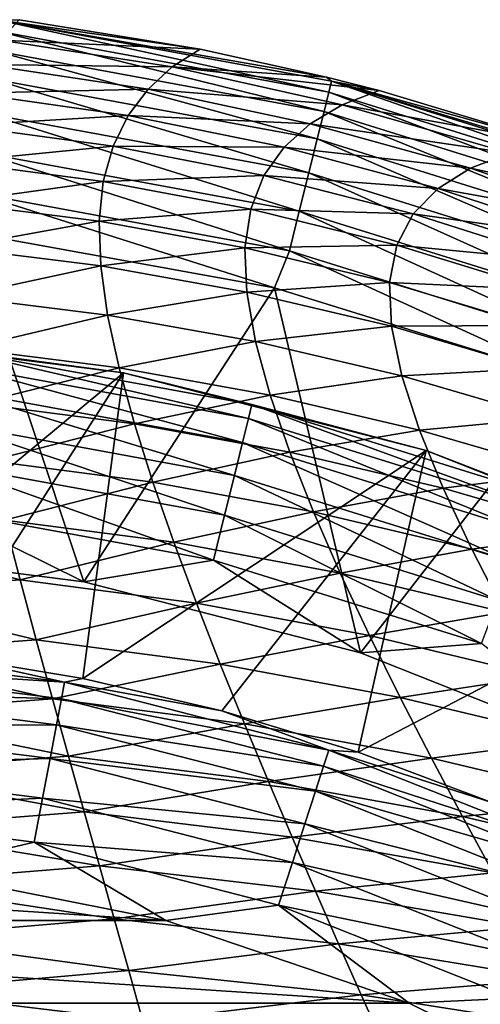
# Model space of a CAD drawing. Header units: metres. Extents: x -92 to 264, y -100 to 50.
# Tile 588 of 721: x 201.67 to 203.79, y 26.85 to 31.38. Entities that reach past the tile are written whole.
import ezdxf

# ---------------------------------------------------------------- set-up
doc = ezdxf.new("R2010")
doc.units = ezdxf.units.M
doc.layers.add('solid_21062050_01', color=7, linetype='CONTINUOUS')

msp = doc.modelspace()

# ---------------------------------------------------------------- linework, layer by layer
at = {"layer": 'solid_21062050_01'}
for points in [[(201.557693, 31.327854, 0.646536), (201.563934, 31.378498, 0.836088), (203.091995, 31.045925, 0.646536)], [(201.563934, 31.378498, 0.836088), (201.665939, 31.379185, 1.012797), (202.499878, 31.243078, 1.013003)], [(201.563934, 31.378498, 0.836088), (202.499878, 31.243078, 1.013003), (203.081833, 31.114756, 1.01325)], [(203.104309, 31.095446, 0.836088), (201.563934, 31.378498, 0.836088), (203.081833, 31.114756, 1.01325)], [(203.091995, 31.045925, 0.646536), (201.563934, 31.378498, 0.836088), (203.104309, 31.095446, 0.836088)], [(202.499878, 31.243078, 1.013003), (201.665939, 31.379185, 1.012797), (201.579056, 31.28557, 8.251361)], [(201.557693, 31.327854, 0.646536), (203.069855, 30.957071, 0.463465), (201.546494, 31.236973, 0.463465)], [(201.557693, 31.327854, 0.646536), (203.091995, 31.045925, 0.646536), (203.069855, 30.957071, 0.463465)], [(202.370667, 31.161528, 8.254565), (201.579056, 31.28557, 8.251361), (201.504272, 31.172487, 15.178309)], [(202.370667, 31.161528, 8.254565), (202.499878, 31.243078, 1.013003), (201.579056, 31.28557, 8.251361)], [(201.546494, 31.236973, 0.463465), (203.038422, 30.83086, 0.299665), (201.530563, 31.107887, 0.299665)], [(201.546494, 31.236973, 0.463465), (203.069855, 30.957071, 0.463465), (203.038422, 30.83086, 0.299665)], [(203.081833, 31.114756, 1.01325), (202.499878, 31.243078, 1.013003), (202.370667, 31.161528, 8.254565)], [(202.259186, 31.059505, 15.185048), (201.504272, 31.172487, 15.178309), (201.443146, 31.041096, 21.794914)], [(202.259186, 31.059505, 15.185048), (202.370667, 31.161528, 8.254565), (201.504272, 31.172487, 15.178309)], [(203.15358, 30.987799, 8.260476), (202.370667, 31.161528, 8.254565), (202.259186, 31.059505, 15.185048)], [(203.324356, 31.052967, 1.013376), (203.081833, 31.114756, 1.01325), (202.370667, 31.161528, 8.254565)], [(203.15358, 30.987799, 8.260476), (203.324356, 31.052967, 1.013376), (202.370667, 31.161528, 8.254565)], [(201.530563, 31.107887, 0.299665), (202.999496, 30.674349, 0.166511), (201.510849, 30.947817, 0.166511)], [(201.530563, 31.107887, 0.299665), (203.038422, 30.83086, 0.299665), (202.999496, 30.674349, 0.166511)], [(203.104309, 31.095446, 0.836088), (203.081833, 31.114756, 1.01325), (203.324356, 31.052967, 1.013376)], [(203.091995, 31.045925, 0.646536), (203.104309, 31.095446, 0.836088), (204.58168, 30.581358, 0.646536)], [(203.104309, 31.095446, 0.836088), (203.324356, 31.052967, 1.013376), (204.134628, 30.80979, 1.013871)], [(203.104309, 31.095446, 0.836088), (204.134628, 30.80979, 1.013871), (204.568756, 30.655285, 1.014194)], [(204.59993, 30.629009, 0.836088), (203.104309, 31.095446, 0.836088), (204.568756, 30.655285, 1.014194)], [(204.58168, 30.581358, 0.646536), (203.104309, 31.095446, 0.836088), (204.59993, 30.629009, 0.836088)], [(202.167709, 30.937784, 21.806137), (202.259186, 31.059505, 15.185048), (201.443146, 31.041096, 21.794914)], [(203.006622, 30.900562, 15.197371), (202.259186, 31.059505, 15.185048), (202.167709, 30.937784, 21.806137)], [(203.006622, 30.900562, 15.197371), (203.15358, 30.987799, 8.260476), (202.259186, 31.059505, 15.185048)], [(204.134628, 30.80979, 1.013871), (203.324356, 31.052967, 1.013376), (203.15358, 30.987799, 8.260476)], [(202.167709, 30.937784, 21.806137), (201.443146, 31.041096, 21.794914), (201.397095, 30.892036, 28.113373)], [(203.091995, 31.045925, 0.646536), (204.548874, 30.495869, 0.463465), (203.069855, 30.957071, 0.463465)], [(203.091995, 31.045925, 0.646536), (204.58168, 30.581358, 0.646536), (204.548874, 30.495869, 0.463465)], [(203.925064, 30.764683, 8.26562), (203.15358, 30.987799, 8.260476), (203.006622, 30.900562, 15.197371)], [(203.069855, 30.957071, 0.463465), (204.502304, 30.374434, 0.299665), (203.038422, 30.83086, 0.299665)], [(203.069855, 30.957071, 0.463465), (204.548874, 30.495869, 0.463465), (204.502304, 30.374434, 0.299665)], [(203.925064, 30.764683, 8.26562), (204.134628, 30.80979, 1.013871), (203.15358, 30.987799, 8.260476)], [(202.098251, 30.796652, 28.130054), (202.167709, 30.937784, 21.806137), (201.397095, 30.892036, 28.113373)], [(201.510849, 30.947817, 0.166511), (202.955765, 30.498446, 0.071481), (201.488724, 30.767923, 0.071481)], [(201.510849, 30.947817, 0.166511), (202.999496, 30.674349, 0.166511), (202.955765, 30.498446, 0.071481)], [(202.88559, 30.791782, 21.826021), (202.167709, 30.937784, 21.806137), (202.098251, 30.796652, 28.130054)], [(202.88559, 30.791782, 21.826021), (203.006622, 30.900562, 15.197371), (202.167709, 30.937784, 21.806137)], [(202.098251, 30.796652, 28.130054), (201.397095, 30.892036, 28.113373), (201.367508, 30.724493, 34.175957)], [(203.744476, 30.695637, 15.208389), (203.006622, 30.900562, 15.197371), (202.88559, 30.791782, 21.826021)], [(203.744476, 30.695637, 15.208389), (203.925064, 30.764683, 8.26562), (203.006622, 30.900562, 15.197371)], [(203.038422, 30.83086, 0.299665), (204.444611, 30.223829, 0.166511), (202.999496, 30.674349, 0.166511)], [(203.038422, 30.83086, 0.299665), (204.502304, 30.374434, 0.299665), (204.444611, 30.223829, 0.166511)], [(202.052872, 30.634975, 34.198082), (202.098251, 30.796652, 28.130054), (201.367508, 30.724493, 34.175957)], [(202.793228, 30.661295, 28.158619), (202.098251, 30.796652, 28.130054), (202.052872, 30.634975, 34.198082)], [(202.793228, 30.661295, 28.158619), (202.88559, 30.791782, 21.826021), (202.098251, 30.796652, 28.130054)], [(203.595261, 30.602833, 21.844559), (202.88559, 30.791782, 21.826021), (202.793228, 30.661295, 28.158619)], [(203.595261, 30.602833, 21.844559), (203.744476, 30.695637, 15.208389), (202.88559, 30.791782, 21.826021)], [(201.488724, 30.767923, 0.071481), (202.910294, 30.315533, 0.016851), (201.465683, 30.580856, 0.016851)], [(201.488724, 30.767923, 0.071481), (202.955765, 30.498446, 0.071481), (202.910294, 30.315533, 0.016851)], [(204.682281, 30.492422, 8.272046), (203.925064, 30.764683, 8.26562), (203.744476, 30.695637, 15.208389)], [(202.052872, 30.634975, 34.198082), (201.367508, 30.724493, 34.175957), (201.35582, 30.537401, 40.030022)], [(204.47052, 30.444559, 15.222138), (203.744476, 30.695637, 15.208389), (203.595261, 30.602833, 21.844559)], [(204.47052, 30.444559, 15.222138), (204.682281, 30.492422, 8.272046), (203.744476, 30.695637, 15.208389)], [(202.732269, 30.50757, 34.235046), (202.793228, 30.661295, 28.158619), (202.052872, 30.634975, 34.198082)], [(203.480927, 30.485577, 28.186171), (202.793228, 30.661295, 28.158619), (202.732269, 30.50757, 34.235046)], [(203.480927, 30.485577, 28.186171), (203.595261, 30.602833, 21.844559), (202.793228, 30.661295, 28.158619)], [(202.999496, 30.674349, 0.166511), (204.379822, 30.054558, 0.071481), (202.955765, 30.498446, 0.071481)], [(202.999496, 30.674349, 0.166511), (204.444611, 30.223829, 0.166511), (204.379822, 30.054558, 0.071481)], [(202.033585, 30.451382, 40.056385), (202.052872, 30.634975, 34.198082), (201.35582, 30.537401, 40.030022)], [(202.732269, 30.50757, 34.235046), (202.052872, 30.634975, 34.198082), (202.033585, 30.451382, 40.056385)], [(204.295059, 30.370403, 21.867554), (203.595261, 30.602833, 21.844559), (203.480927, 30.485577, 28.186171)], [(204.295059, 30.370403, 21.867554), (204.47052, 30.444559, 15.222138), (203.595261, 30.602833, 21.844559)], [(201.465683, 30.580856, 0.016851), (202.841415, 30.144192), (201.426178, 30.401491)], [(201.465683, 30.580856, 0.016851), (202.910294, 30.315533, 0.016851), (202.841415, 30.144192)], [(202.033585, 30.451382, 40.056385), (201.35582, 30.537401, 40.030022), (201.362549, 30.330494, 45.706711)], [(202.705429, 30.328844, 40.099773), (202.732269, 30.50757, 34.235046), (202.033585, 30.451382, 40.056385)], [(203.404968, 30.341866, 34.271229), (202.732269, 30.50757, 34.235046), (202.705429, 30.328844, 40.099773)], [(203.404968, 30.341866, 34.271229), (203.480927, 30.485577, 28.186171), (202.732269, 30.50757, 34.235046)], [(202.955765, 30.498446, 0.071481), (204.312439, 29.878542, 0.016851), (202.910294, 30.315533, 0.016851)], [(202.955765, 30.498446, 0.071481), (204.379822, 30.054558, 0.071481), (204.312439, 29.878542, 0.016851)], [(204.160217, 30.268652, 28.220112), (203.480927, 30.485577, 28.186171), (203.404968, 30.341866, 34.271229)], [(204.160217, 30.268652, 28.220112), (204.295059, 30.370403, 21.867554), (203.480927, 30.485577, 28.186171)], [(202.041183, 30.245485, 45.735146), (202.033585, 30.451382, 40.056385), (201.362549, 30.330494, 45.706711)], [(202.705429, 30.328844, 40.099773), (202.033585, 30.451382, 40.056385), (202.041183, 30.245485, 45.735146)], [(201.426178, 30.401491), (201.963333, 28.791904), (200.657867, 28.95682)], [(202.841415, 30.144192), (201.963333, 28.791904), (201.426178, 30.401491)], [(202.041183, 30.245485, 45.735146), (201.362549, 30.330494, 45.706711), (201.385818, 30.105726, 51.19149)], [(202.713776, 30.124594, 45.781654), (202.705429, 30.328844, 40.099773), (202.041183, 30.245485, 45.735146)], [(203.37088, 30.169485, 40.141983), (203.404968, 30.341866, 34.271229), (202.705429, 30.328844, 40.099773)], [(203.37088, 30.169485, 40.141983), (202.705429, 30.328844, 40.099773), (202.713776, 30.124594, 45.781654)], [(204.070251, 30.136778, 34.315544), (203.404968, 30.341866, 34.271229), (203.37088, 30.169485, 40.141983)], [(204.070251, 30.136778, 34.315544), (204.160217, 30.268652, 28.220112), (203.404968, 30.341866, 34.271229)], [(202.910294, 30.315533, 0.016851), (204.213348, 29.720556), (202.841415, 30.144192)], [(202.910294, 30.315533, 0.016851), (204.312439, 29.878542, 0.016851), (204.213348, 29.720556)], [(202.073013, 30.019625, 51.220261), (202.041183, 30.245485, 45.735146), (201.385818, 30.105726, 51.19149)], [(202.713776, 30.124594, 45.781654), (202.041183, 30.245485, 45.735146), (202.073013, 30.019625, 51.220261)], [(202.841415, 30.144192), (203.23793, 28.464626), (201.963333, 28.791904)], [(203.379944, 29.96776, 45.825676), (203.37088, 30.169485, 40.141983), (202.713776, 30.124594, 45.781654)], [(204.213348, 29.720556), (203.23793, 28.464626), (202.841415, 30.144192)], [(204.029419, 29.972055, 40.193424), (203.37088, 30.169485, 40.141983), (203.379944, 29.96776, 45.825676)], [(204.029419, 29.972055, 40.193424), (204.070251, 30.136778, 34.315544), (203.37088, 30.169485, 40.141983)], [(202.073013, 30.019625, 51.220261), (201.385818, 30.105726, 51.19149), (201.42334, 29.86545, 56.461868)], [(202.753769, 29.897642, 51.26725), (202.713776, 30.124594, 45.781654), (202.073013, 30.019625, 51.220261)], [(203.379944, 29.96776, 45.825676), (202.713776, 30.124594, 45.781654), (202.753769, 29.897642, 51.26725)], [(202.125824, 29.776609, 56.490009), (202.073013, 30.019625, 51.220261), (201.42334, 29.86545, 56.461868)], [(202.753769, 29.897642, 51.26725), (202.073013, 30.019625, 51.220261), (202.125824, 29.776609, 56.490009)], [(203.427765, 29.740067, 51.309879), (203.379944, 29.96776, 45.825676), (202.753769, 29.897642, 51.26725)], [(204.039276, 29.773645, 45.87912), (204.029419, 29.972055, 40.193424), (203.379944, 29.96776, 45.825676)], [(204.039276, 29.773645, 45.87912), (203.379944, 29.96776, 45.825676), (203.427765, 29.740067, 51.309879)], [(200.71936, 29.933992, -1.041631), (202.146759, 29.753672, -1.041631), (200.656647, 28.518436, -35.04163)], [(201.378998, 29.857042, -0.816342), (202.146759, 29.753672, -1.041631), (200.71936, 29.933992, -1.041631)], [(202.821152, 29.651369, 56.53603), (202.753769, 29.897642, 51.26725), (202.125824, 29.776609, 56.490009)], [(203.427765, 29.740067, 51.309879), (202.753769, 29.897642, 51.26725), (202.821152, 29.651369, 56.53603)], [(201.370941, 29.790693, -0.599173), (202.721878, 29.543123, -0.599173), (201.378998, 29.857042, -0.816342)], [(201.378998, 29.857042, -0.816342), (202.737885, 29.608017, -0.816342), (202.146759, 29.753672, -1.041631)], [(202.721878, 29.543123, -0.599173), (202.737885, 29.608017, -0.816342), (201.378998, 29.857042, -0.816342)], [(202.125824, 29.776609, 56.490009), (201.42334, 29.86545, 56.461868), (201.472794, 29.612017, 61.495342)], [(201.357178, 29.677387, -0.402698), (202.694565, 29.432302, -0.402698), (201.370941, 29.790693, -0.599173)], [(202.694565, 29.432302, -0.402698), (202.721878, 29.543123, -0.599173), (201.370941, 29.790693, -0.599173)], [(202.146759, 29.753672, -1.041631), (201.310471, 28.454039, -35.04163), (200.656647, 28.518436, -35.04163)], [(202.146759, 29.753672, -1.041631), (201.958694, 28.347017, -35.04163), (201.310471, 28.454039, -35.04163)], [(202.19635, 29.519249, 61.522675), (202.125824, 29.776609, 56.490009), (201.472794, 29.612017, 61.495342)], [(202.146759, 29.753672, -1.041631), (203.540283, 29.395872, -1.041631), (201.958694, 28.347017, -35.04163)], [(202.821152, 29.651369, 56.53603), (202.125824, 29.776609, 56.490009), (202.19635, 29.519249, 61.522675)], [(202.737885, 29.608017, -0.816342), (203.540283, 29.395872, -1.041631), (202.146759, 29.753672, -1.041631)], [(203.508972, 29.49045, 56.575676), (203.427765, 29.740067, 51.309879), (202.821152, 29.651369, 56.53603)], [(204.094482, 29.545565, 51.361477), (204.039276, 29.773645, 45.87912), (203.427765, 29.740067, 51.309879)], [(204.094482, 29.545565, 51.361477), (203.427765, 29.740067, 51.309879), (203.508972, 29.49045, 56.575676)], [(204.213348, 29.720556), (204.461288, 27.980227), (203.23793, 28.464626)], [(201.338425, 29.522976, -0.237061), (202.657349, 29.281277, -0.237061), (201.357178, 29.677387, -0.402698)], [(202.657349, 29.281277, -0.237061), (202.694565, 29.432302, -0.402698), (201.357178, 29.677387, -0.402698)], [(202.911636, 29.389156, 61.567459), (202.821152, 29.651369, 56.53603), (202.19635, 29.519249, 61.522675)], [(203.508972, 29.49045, 56.575676), (202.821152, 29.651369, 56.53603), (202.911636, 29.389156, 61.567459)], [(202.19635, 29.519249, 61.522675), (201.472794, 29.612017, 61.495342), (201.531891, 29.347795, 66.269676)], [(202.721878, 29.543123, -0.599173), (204.033142, 29.13452, -0.599173), (202.737885, 29.608017, -0.816342)], [(202.737885, 29.608017, -0.816342), (204.056839, 29.197012, -0.816342), (203.540283, 29.395872, -1.041631)], [(204.033142, 29.13452, -0.599173), (204.056839, 29.197012, -0.816342), (202.737885, 29.608017, -0.816342)], [(201.315659, 29.33543, -0.110815), (202.612137, 29.097843, -0.110815), (201.338425, 29.522976, -0.237061)], [(202.612137, 29.097843, -0.110815), (202.657349, 29.281277, -0.237061), (201.338425, 29.522976, -0.237061)], [(202.281357, 29.25038, 66.296799), (202.19635, 29.519249, 61.522675), (201.531891, 29.347795, 66.269676)], [(202.911636, 29.389156, 61.567459), (202.19635, 29.519249, 61.522675), (202.281357, 29.25038, 66.296799)], [(202.694565, 29.432302, -0.402698), (203.992661, 29.027798, -0.402698), (202.721878, 29.543123, -0.599173)], [(203.992661, 29.027798, -0.402698), (204.033142, 29.13452, -0.599173), (202.721878, 29.543123, -0.599173)], [(204.188614, 29.292593, 56.62355), (204.094482, 29.545565, 51.361477), (203.508972, 29.49045, 56.575676)], [(203.61821, 29.222952, 61.604141), (203.508972, 29.49045, 56.575676), (202.911636, 29.389156, 61.567459)], [(204.188614, 29.292593, 56.62355), (203.508972, 29.49045, 56.575676), (203.61821, 29.222952, 61.604141)], [(202.657349, 29.281277, -0.237061), (203.937515, 28.88236, -0.237061), (202.694565, 29.432302, -0.402698)], [(203.937515, 28.88236, -0.237061), (203.992661, 29.027798, -0.402698), (202.694565, 29.432302, -0.402698)], [(203.540283, 29.395872, -1.041631), (202.598526, 28.19783, -35.04163), (201.958694, 28.347017, -35.04163)], [(203.02095, 29.114416, 66.34127), (202.911636, 29.389156, 61.567459), (202.281357, 29.25038, 66.296799)], [(203.540283, 29.395872, -1.041631), (203.227234, 28.007114, -35.04163), (202.598526, 28.19783, -35.04163)], [(203.61821, 29.222952, 61.604141), (202.911636, 29.389156, 61.567459), (203.02095, 29.114416, 66.34127)], [(203.540283, 29.395872, -1.041631), (204.877975, 28.86624, -1.041631), (203.227234, 28.007114, -35.04163)], [(204.056839, 29.197012, -0.816342), (204.877975, 28.86624, -1.041631), (203.540283, 29.395872, -1.041631)], [(201.315659, 29.33543, -0.110815), (201.290039, 29.124435, -0.030477), (202.561264, 28.891474, -0.030477)], [(201.315659, 29.33543, -0.110815), (202.561264, 28.891474, -0.030477), (202.612137, 29.097843, -0.110815)], [(202.281357, 29.25038, 66.296799), (201.531891, 29.347795, 66.269676), (201.598343, 29.075882, 70.76992)], [(202.612137, 29.097843, -0.110815), (203.870514, 28.705715, -0.110815), (202.657349, 29.281277, -0.237061)], [(203.870514, 28.705715, -0.110815), (203.937515, 28.88236, -0.237061), (202.657349, 29.281277, -0.237061)], [(204.315231, 29.019514, 61.648392), (204.188614, 29.292593, 56.62355), (203.61821, 29.222952, 61.604141)], [(202.37767, 28.973541, 70.797867), (202.281357, 29.25038, 66.296799), (201.598343, 29.075882, 70.76992)], [(203.02095, 29.114416, 66.34127), (202.281357, 29.25038, 66.296799), (202.37767, 28.973541, 70.797867)], [(203.750122, 28.941647, 66.37661), (203.61821, 29.222952, 61.604141), (203.02095, 29.114416, 66.34127)], [(204.315231, 29.019514, 61.648392), (203.61821, 29.222952, 61.604141), (203.750122, 28.941647, 66.37661)], [(201.290039, 29.124435, -0.030477), (200.657867, 28.95682), (201.963333, 28.791904)], [(202.561264, 28.891474, -0.030477), (201.290039, 29.124435, -0.030477), (201.963333, 28.791904)], [(203.144958, 28.831247, 70.843697), (203.02095, 29.114416, 66.34127), (202.37767, 28.973541, 70.797867)], [(202.612137, 29.097843, -0.110815), (202.561264, 28.891474, -0.030477), (203.795151, 28.506981, -0.030477)], [(202.612137, 29.097843, -0.110815), (203.795151, 28.506981, -0.030477), (203.870514, 28.705715, -0.110815)], [(203.750122, 28.941647, 66.37661), (203.02095, 29.114416, 66.34127), (203.144958, 28.831247, 70.843697)], [(201.669907, 28.800158, 74.989235), (201.598343, 29.075882, 70.76992), (200.816223, 29.026104, 72.518661)], [(202.37767, 28.973541, 70.797867), (201.598343, 29.075882, 70.76992), (201.669907, 28.800158, 74.989235)], [(201.669907, 28.800158, 74.989235), (200.816223, 29.026104, 72.518661), (200.854279, 28.743502, 76.755028)], [(204.467941, 28.731142, 66.419296), (204.315231, 29.019514, 61.648392), (203.750122, 28.941647, 66.37661)], [(202.482162, 28.693043, 75.018944), (202.37767, 28.973541, 70.797867), (201.669907, 28.800158, 74.989235)], [(203.144958, 28.831247, 70.843697), (202.37767, 28.973541, 70.797867), (202.482162, 28.693043, 75.018944)], [(203.899536, 28.651278, 70.880302), (203.750122, 28.941647, 66.37661), (203.144958, 28.831247, 70.843697)], [(204.467941, 28.731142, 66.419296), (203.750122, 28.941647, 66.37661), (203.899536, 28.651278, 70.880302)], [(202.561264, 28.891474, -0.030477), (201.963333, 28.791904), (203.23793, 28.464626)], [(203.795151, 28.506981, -0.030477), (202.561264, 28.891474, -0.030477), (203.23793, 28.464626)], [(203.279602, 28.544483, 75.06781), (203.144958, 28.831247, 70.843697), (202.482162, 28.693043, 75.018944)], [(203.899536, 28.651278, 70.880302), (203.144958, 28.831247, 70.843697), (203.279602, 28.544483, 75.06781)], [(204.877975, 28.86624, -1.041631), (203.842117, 27.775688, -35.04163), (203.227234, 28.007114, -35.04163)], [(201.74437, 28.524549, 78.921188), (201.669907, 28.800158, 74.989235), (200.854279, 28.743502, 76.755028)], [(202.482162, 28.693043, 75.018944), (201.669907, 28.800158, 74.989235), (201.74437, 28.524549, 78.921188)], [(201.74437, 28.524549, 78.921188), (200.854279, 28.743502, 76.755028), (200.892639, 28.462284, 80.680862)], [(202.591736, 28.413225, 78.953461), (202.482162, 28.693043, 75.018944), (201.74437, 28.524549, 78.921188)], [(203.279602, 28.544483, 75.06781), (202.482162, 28.693043, 75.018944), (202.591736, 28.413225, 78.953461)], [(204.061493, 28.357265, 75.108368), (203.899536, 28.651278, 70.880302), (203.279602, 28.544483, 75.06781)], [(201.819458, 28.252985, 82.55938), (201.74437, 28.524549, 78.921188), (200.892639, 28.462284, 80.680862)], [(202.591736, 28.413225, 78.953461), (201.74437, 28.524549, 78.921188), (201.819458, 28.252985, 82.55938)], [(203.420853, 28.258982, 79.006981), (203.279602, 28.544483, 75.06781), (202.591736, 28.413225, 78.953461)], [(204.061493, 28.357265, 75.108368), (203.279602, 28.544483, 75.06781), (203.420853, 28.258982, 79.006981)], [(200.628357, 28.487417, -35.257172), (201.875153, 28.32991, -35.257172), (200.623413, 28.408773, -35.460682)], [(200.628357, 28.487417, -35.257172), (201.310471, 28.454039, -35.04163), (201.875153, 28.32991, -35.257172)], [(203.795151, 28.506981, -0.030477), (203.23793, 28.464626), (204.461288, 27.980227)], [(201.819458, 28.252985, 82.55938), (200.892639, 28.462284, 80.680862), (200.929901, 28.186457, 84.289436)], [(201.875153, 28.32991, -35.257172), (201.310471, 28.454039, -35.04163), (201.958694, 28.347017, -35.04163)], [(200.623413, 28.408773, -35.460682), (201.860397, 28.252506, -35.460682), (200.615799, 28.287941, -35.64225)], [(201.875153, 28.32991, -35.257172), (201.860397, 28.252506, -35.460682), (200.623413, 28.408773, -35.460682)], [(202.703278, 28.138437, 82.594872), (202.591736, 28.413225, 78.953461), (201.819458, 28.252985, 82.55938)], [(203.420853, 28.258982, 79.006981), (202.591736, 28.413225, 78.953461), (202.703278, 28.138437, 82.594872)], [(201.875153, 28.32991, -35.257172), (203.092377, 28.01738, -35.257172), (201.860397, 28.252506, -35.460682)], [(201.875153, 28.32991, -35.257172), (201.958694, 28.347017, -35.04163), (202.598526, 28.19783, -35.04163)], [(201.875153, 28.32991, -35.257172), (202.598526, 28.19783, -35.04163), (203.092377, 28.01738, -35.257172)], [(204.230988, 28.065063, 79.05423), (204.061493, 28.357265, 75.108368), (203.420853, 28.258982, 79.006981)], [(200.615799, 28.287941, -35.64225), (201.837708, 28.133579, -35.64225), (200.605911, 28.130676, -35.793232)], [(201.860397, 28.252506, -35.460682), (201.837708, 28.133579, -35.64225), (200.615799, 28.287941, -35.64225)], [(201.893143, 27.988972, 85.90107), (201.819458, 28.252985, 82.55938), (200.929901, 28.186457, 84.289436)], [(202.703278, 28.138437, 82.594872), (201.819458, 28.252985, 82.55938), (201.893143, 27.988972, 85.90107)], [(201.860397, 28.252506, -35.460682), (203.068039, 27.942436, -35.460682), (201.837708, 28.133579, -35.64225)], [(203.092377, 28.01738, -35.257172), (203.068039, 27.942436, -35.460682), (201.860397, 28.252506, -35.460682)], [(203.564697, 27.979607, 82.654594), (203.420853, 28.258982, 79.006981), (202.703278, 28.138437, 82.594872)], [(204.230988, 28.065063, 79.05423), (203.420853, 28.258982, 79.006981), (203.564697, 27.979607, 82.654594)], [(203.092377, 28.01738, -35.257172), (202.598526, 28.19783, -35.04163), (203.227234, 28.007114, -35.04163)], [(201.893143, 27.988972, 85.90107), (200.929901, 28.186457, 84.289436), (200.965286, 27.918329, 87.590637)], [(200.605911, 28.130676, -35.793232), (201.808182, 27.978794, -35.793232), (200.594193, 27.944468, -35.906437)], [(201.837708, 28.133579, -35.64225), (201.808182, 27.978794, -35.793232), (200.605911, 28.130676, -35.793232)], [(201.837708, 28.133579, -35.64225), (203.030624, 27.82729, -35.64225), (201.808182, 27.978794, -35.793232)], [(203.068039, 27.942436, -35.460682), (203.030624, 27.82729, -35.64225), (201.837708, 28.133579, -35.64225)], [(202.81395, 27.872534, 85.940414), (202.703278, 28.138437, 82.594872), (201.893143, 27.988972, 85.90107)], [(203.564697, 27.979607, 82.654594), (202.703278, 28.138437, 82.594872), (202.81395, 27.872534, 85.940414)], [(204.40303, 27.780127, 82.711296), (204.230988, 28.065063, 79.05423), (203.564697, 27.979607, 82.654594)], [(203.092377, 28.01738, -35.257172), (204.260849, 27.554754, -35.257172), (203.068039, 27.942436, -35.460682)], [(203.092377, 28.01738, -35.257172), (203.227234, 28.007114, -35.04163), (203.842117, 27.775688, -35.04163)], [(203.092377, 28.01738, -35.257172), (203.842117, 27.775688, -35.04163), (204.260849, 27.554754, -35.257172)], [(201.808182, 27.978794, -35.793232), (201.773209, 27.795523, -35.906437), (200.594193, 27.944468, -35.906437)], [(201.964905, 27.732944, 88.970856), (201.893143, 27.988972, 85.90107), (200.965286, 27.918329, 87.590637)], [(201.808182, 27.978794, -35.793232), (202.981934, 27.677427, -35.793232), (201.773209, 27.795523, -35.906437)], [(203.030624, 27.82729, -35.64225), (202.981934, 27.677427, -35.793232), (201.808182, 27.978794, -35.793232)], [(202.81395, 27.872534, 85.940414), (201.893143, 27.988972, 85.90107), (201.964905, 27.732944, 88.970856)], [(203.70752, 27.710627, 86.008041), (203.564697, 27.979607, 82.654594), (202.81395, 27.872534, 85.940414)], [(204.40303, 27.780127, 82.711296), (203.564697, 27.979607, 82.654594), (203.70752, 27.710627, 86.008041)], [(200.594193, 27.944468, -35.906437), (201.773209, 27.795523, -35.906437), (200.581223, 27.738184, -35.976471)], [(203.068039, 27.942436, -35.460682), (204.227295, 27.483454, -35.460682), (203.030624, 27.82729, -35.64225)], [(204.260849, 27.554754, -35.257172), (204.227295, 27.483454, -35.460682), (203.068039, 27.942436, -35.460682)], [(201.964905, 27.732944, 88.970856), (200.965286, 27.918329, 87.590637), (200.998901, 27.65728, 90.622826)], [(202.923004, 27.615896, 89.014511), (202.81395, 27.872534, 85.940414), (201.964905, 27.732944, 88.970856)], [(203.70752, 27.710627, 86.008041), (202.81395, 27.872534, 85.940414), (202.923004, 27.615896, 89.014511)], [(201.773209, 27.795523, -35.906437), (201.734482, 27.592493, -35.976471), (200.581223, 27.738184, -35.976471)], [(201.773209, 27.795523, -35.906437), (202.924271, 27.499981, -35.906437), (201.734482, 27.592493, -35.976471)], [(202.981934, 27.677427, -35.793232), (202.924271, 27.499981, -35.906437), (201.773209, 27.795523, -35.906437)], [(203.030624, 27.82729, -35.64225), (204.175735, 27.373905, -35.64225), (202.981934, 27.677427, -35.793232)], [(204.227295, 27.483454, -35.460682), (204.175735, 27.373905, -35.64225), (203.030624, 27.82729, -35.64225)], [(200.581223, 27.738184, -35.976471), (201.734482, 27.592493, -35.976471), (201.181, 27.463322, -36)], [(204.573288, 27.507185, 86.077126), (204.40303, 27.780127, 82.711296), (203.70752, 27.710627, 86.008041)], [(202.034897, 27.48395, 91.805557), (201.964905, 27.732944, 88.970856), (200.998901, 27.65728, 90.622826)], [(202.923004, 27.615896, 89.014511), (201.964905, 27.732944, 88.970856), (202.034897, 27.48395, 91.805557)], [(203.848541, 27.45236, 89.091415), (203.70752, 27.710627, 86.008041), (202.923004, 27.615896, 89.014511)], [(204.573288, 27.507185, 86.077126), (203.70752, 27.710627, 86.008041), (203.848541, 27.45236, 89.091415)], [(202.034897, 27.48395, 91.805557), (200.998901, 27.65728, 90.622826), (201.031021, 27.402407, 93.42717)], [(202.981934, 27.677427, -35.793232), (204.108643, 27.231325, -35.793232), (202.924271, 27.499981, -35.906437)], [(204.175735, 27.373905, -35.64225), (204.108643, 27.231325, -35.793232), (202.981934, 27.677427, -35.793232)], [(203.030563, 27.367399, 91.853294), (202.923004, 27.615896, 89.014511), (202.034897, 27.48395, 91.805557)], [(203.848541, 27.45236, 89.091415), (202.923004, 27.615896, 89.014511), (203.030563, 27.367399, 91.853294)], [(201.734482, 27.592493, -35.976471), (202.341614, 27.232288, -36), (201.181, 27.463322, -36)], [(201.734482, 27.592493, -35.976471), (202.860397, 27.303408, -35.976471), (202.341614, 27.232288, -36)], [(202.924271, 27.499981, -35.906437), (202.860397, 27.303408, -35.976471), (201.734482, 27.592493, -35.976471)], [(202.103271, 27.24103, 94.442085), (202.034897, 27.48395, 91.805557), (201.031021, 27.402407, 93.42717)], [(203.030563, 27.367399, 91.853294), (202.034897, 27.48395, 91.805557), (202.103271, 27.24103, 94.442085)], [(202.924271, 27.499981, -35.906437), (204.029205, 27.062506, -35.906437), (202.860397, 27.303408, -35.976471)], [(204.108643, 27.231325, -35.793232), (204.029205, 27.062506, -35.906437), (202.924271, 27.499981, -35.906437)], [(197.658386, 27.232288, -36), (198.819, 27.463322, -36), (202.341614, 27.232288, -36)], [(198.819, 27.463322, -36), (201.181, 27.463322, -36), (202.341614, 27.232288, -36)], [(203.988174, 27.203516, 91.93972), (203.848541, 27.45236, 89.091415), (203.030563, 27.367399, 91.853294)], [(202.103271, 27.24103, 94.442085), (201.031021, 27.402407, 93.42717), (201.06189, 27.152796, 96.044815)], [(203.136734, 27.125912, 94.492958), (203.030563, 27.367399, 91.853294), (202.103271, 27.24103, 94.442085)], [(203.988174, 27.203516, 91.93972), (203.030563, 27.367399, 91.853294), (203.136734, 27.125912, 94.492958)], [(202.860397, 27.303408, -35.976471), (203.462341, 26.851534, -36), (202.341614, 27.232288, -36)], [(202.860397, 27.303408, -35.976471), (203.941208, 26.875486, -35.976471), (203.462341, 26.851534, -36)], [(204.029205, 27.062506, -35.906437), (203.941208, 26.875486, -35.976471), (202.860397, 27.303408, -35.976471)], [(202.170181, 27.003189, 96.916916), (202.103271, 27.24103, 94.442085), (201.06189, 27.152796, 96.044815)], [(203.136734, 27.125912, 94.492958), (202.103271, 27.24103, 94.442085), (202.170181, 27.003189, 96.916916)], [(196.537659, 26.851534, -36), (197.658386, 27.232288, -36), (203.462341, 26.851534, -36)], [(197.658386, 27.232288, -36), (202.341614, 27.232288, -36), (203.462341, 26.851534, -36)], [(204.126801, 26.962799, 94.587982), (203.988174, 27.203516, 91.93972), (203.136734, 27.125912, 94.492958)], [(202.170181, 27.003189, 96.916916), (201.06189, 27.152796, 96.044815), (201.091736, 26.907148, 98.512779)], [(203.241623, 26.890266, 96.969284), (203.136734, 27.125912, 94.492958), (202.170181, 27.003189, 96.916916)], [(204.126801, 26.962799, 94.587982), (203.136734, 27.125912, 94.492958), (203.241623, 26.890266, 96.969284)], [(202.235703, 26.768812, 99.260216), (202.170181, 27.003189, 96.916916), (201.091736, 26.907148, 98.512779)], [(203.241623, 26.890266, 96.969284), (202.170181, 27.003189, 96.916916), (202.235703, 26.768812, 99.260216)], [(204.264786, 26.728865, 97.070808), (204.126801, 26.962799, 94.587982), (203.241623, 26.890266, 96.969284)], [(202.235703, 26.768812, 99.260216), (201.091736, 26.907148, 98.512779), (201.120758, 26.663355, 100.859612)], [(203.345215, 26.658689, 99.312202), (203.241623, 26.890266, 96.969284), (202.235703, 26.768812, 99.260216)], [(204.264786, 26.728865, 97.070808), (203.241623, 26.890266, 96.969284), (203.345215, 26.658689, 99.312202)], [(195.476517, 26.327766, -36), (196.537659, 26.851534, -36), (204.523483, 26.327766, -36)], [(196.537659, 26.851534, -36), (203.462341, 26.851534, -36), (204.523483, 26.327766, -36)], [(203.941208, 26.875486, -35.976471), (204.523483, 26.327766, -36), (203.462341, 26.851534, -36)]]:
    msp.add_3dface(points, dxfattribs=at)

doc.saveas('drawing.dxf')
